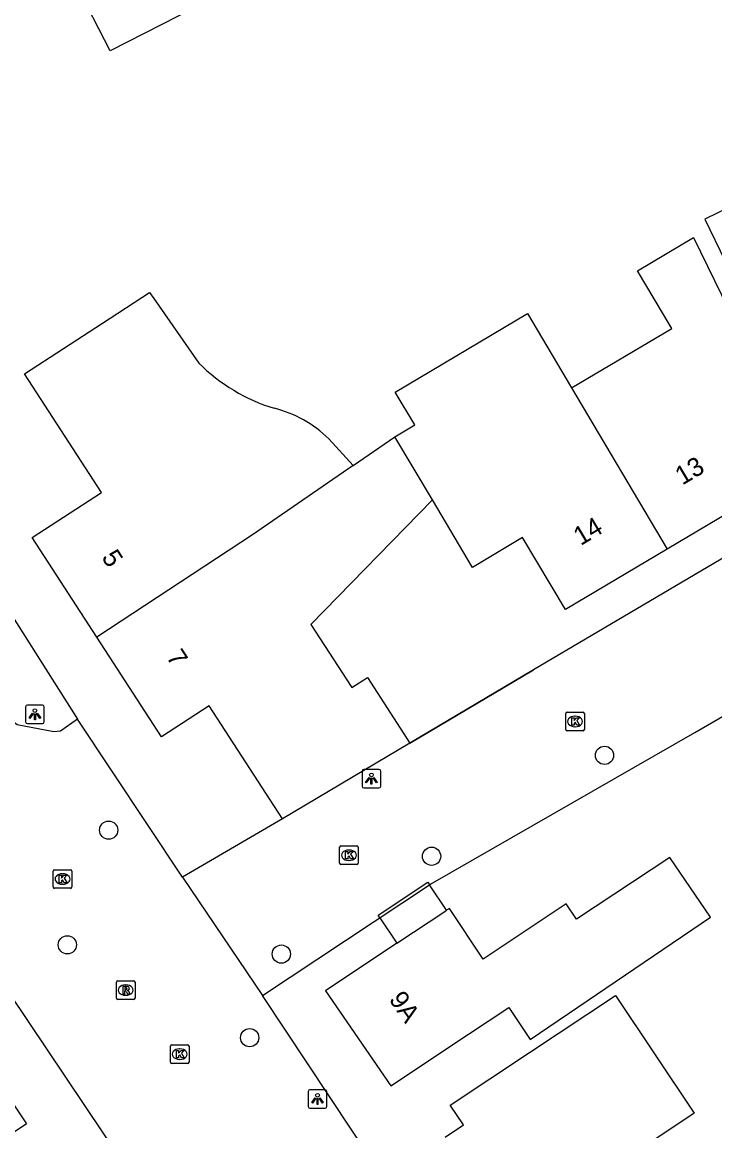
# Model space of a CAD drawing. Extents: x 161772 to 163123, y 383092 to 383917.
# Drawn here: x 162893 to 162930.2, y 383760.8 to 383820.3 of the extents above; entities that cross this region are included whole.
import ezdxf

# ---------------------------------------------------------------- set-up
doc = ezdxf.new("R2010")
doc.units = 0
for name, color, linetype in [('IMGEO_Boom', 7, 'Continuous'), ('IMGEO_Groenvoorziening', 7, 'Continuous'), ('IMGEO_Kolk', 7, 'Continuous'), ('IMGEO_Lichtpunt', 7, 'Continuous'), ('IMGEO_Muur', 7, 'Continuous'), ('IMGEO_Pand', 7, 'Continuous'), ('IMGEO_Pand_nummerreeks', 7, 'Continuous'), ('IMGEO_Rioolput', 7, 'Continuous'), ('IMGEO_Woonerf_open', 7, 'Continuous')]:
    doc.layers.add(name, color=color, linetype=linetype)

msp = doc.modelspace()

# ---------------------------------------------------------------- linework, layer by layer
at = {"layer": 'IMGEO_Boom'}
for centre in [(162924.264, 383780.92), (162897.649, 383776.901), (162914.982, 383775.499), (162895.434, 383770.744), (162906.917, 383770.246), (162905.22, 383765.758)]:
    msp.add_circle(centre, 0.489, dxfattribs=at)
at = {"layer": 'IMGEO_Groenvoorziening'}
msp.add_lwpolyline([(162891.117, 383790.525), (162895.988, 383782.851)], dxfattribs=at)
at = {"layer": 'IMGEO_Kolk'}
for p, q in [((162922.183, 383782.309), (162922.183, 383783.161)), ((162922.258, 383783.235), (162923.11, 383783.235)), ((162922.671, 383783.015), (162922.696, 383783.015)), ((162923.184, 383783.161), (162923.184, 383782.309)), ((162922.694, 383782.455), (162922.669, 383782.455)), ((162923.11, 383782.235), (162922.258, 383782.235)), ((162910.045, 383775.129), (162910.045, 383775.981)), ((162910.12, 383776.055), (162910.972, 383776.055)), ((162911.046, 383775.981), (162911.046, 383775.129)), ((162910.556, 383775.275), (162910.531, 383775.275)), ((162910.533, 383775.835), (162910.558, 383775.835)), ((162894.675, 383773.851), (162894.675, 383774.703)), ((162894.75, 383774.777), (162895.602, 383774.777)), ((162895.676, 383774.703), (162895.676, 383773.851)), ((162910.972, 383775.055), (162910.12, 383775.055)), ((162895.163, 383774.557), (162895.188, 383774.557)), ((162895.602, 383773.777), (162894.75, 383773.777)), ((162895.186, 383773.997), (162895.161, 383773.997)), ((162900.963, 383764.447), (162900.963, 383765.299)), ((162901.038, 383765.373), (162901.89, 383765.373)), ((162901.451, 383765.153), (162901.476, 383765.153)), ((162901.964, 383765.299), (162901.964, 383764.447)), ((162901.474, 383764.593), (162901.449, 383764.593)), ((162901.89, 383764.373), (162901.038, 383764.373))]:
    msp.add_line(p, q, dxfattribs=at)
for points in [[(162922.183, 383782.309), (162922.183, 383783.161)], [(162922.258, 383783.235), (162923.11, 383783.235)], [(162923.184, 383783.161), (162923.184, 383782.309)], [(162922.504, 383782.935), (162922.627, 383782.935), (162922.627, 383782.784), (162922.757, 383782.935), (162922.921, 383782.935), (162922.775, 383782.784), (162922.928, 383782.535), (162922.776, 383782.535), (162922.691, 383782.699), (162922.627, 383782.632), (162922.627, 383782.535), (162922.504, 383782.535), (162922.504, 383782.935)], [(162923.11, 383782.235), (162922.258, 383782.235)], [(162910.045, 383775.129), (162910.045, 383775.981)], [(162910.12, 383776.055), (162910.972, 383776.055)], [(162911.046, 383775.981), (162911.046, 383775.129)], [(162910.366, 383775.755), (162910.489, 383775.755), (162910.489, 383775.604), (162910.619, 383775.755), (162910.783, 383775.755), (162910.637, 383775.604), (162910.79, 383775.355), (162910.638, 383775.355), (162910.553, 383775.519), (162910.489, 383775.452), (162910.489, 383775.355), (162910.366, 383775.355), (162910.366, 383775.755)], [(162894.675, 383773.851), (162894.675, 383774.703)], [(162894.75, 383774.777), (162895.602, 383774.777)], [(162895.676, 383774.703), (162895.676, 383773.851)], [(162910.972, 383775.055), (162910.12, 383775.055)], [(162894.996, 383774.477), (162895.119, 383774.477), (162895.119, 383774.326), (162895.249, 383774.477), (162895.413, 383774.477), (162895.267, 383774.326), (162895.42, 383774.077), (162895.268, 383774.077), (162895.183, 383774.241), (162895.119, 383774.174), (162895.119, 383774.077), (162894.996, 383774.077), (162894.996, 383774.477)], [(162895.602, 383773.777), (162894.75, 383773.777)], [(162900.963, 383764.447), (162900.963, 383765.299)], [(162901.038, 383765.373), (162901.89, 383765.373)], [(162901.964, 383765.299), (162901.964, 383764.447)], [(162901.284, 383765.073), (162901.407, 383765.073), (162901.407, 383764.922), (162901.537, 383765.073), (162901.701, 383765.073), (162901.555, 383764.922), (162901.708, 383764.673), (162901.556, 383764.673), (162901.471, 383764.837), (162901.407, 383764.77), (162901.407, 383764.673), (162901.284, 383764.673), (162901.284, 383765.073)], [(162901.89, 383764.373), (162901.038, 383764.373)]]:
    msp.add_lwpolyline(points, dxfattribs=at)
for centre, start, end in [((162922.26, 383783.159), 91.55205, 178.44795), ((162922.26, 383783.159), 91.55205, 178.44795), ((162923.108, 383783.159), 1.55205, 88.44795), ((162923.108, 383783.159), 1.55205, 88.44795), ((162922.26, 383782.311), 181.55205, 268.44795), ((162922.26, 383782.311), 181.55205, 268.44795), ((162923.108, 383782.311), 271.55205, 358.44795), ((162923.108, 383782.311), 271.55205, 358.44795), ((162910.122, 383775.979), 91.55205, 178.44795), ((162910.122, 383775.979), 91.55205, 178.44795), ((162910.97, 383775.979), 1.55205, 88.44795), ((162910.97, 383775.979), 1.55205, 88.44795), ((162894.752, 383774.701), 91.55205, 178.44795), ((162894.752, 383774.701), 91.55205, 178.44795), ((162895.6, 383774.701), 1.55205, 88.44795), ((162895.6, 383774.701), 1.55205, 88.44795), ((162910.122, 383775.131), 181.55205, 268.44795), ((162910.122, 383775.131), 181.55205, 268.44795), ((162910.97, 383775.131), 271.55205, 358.44795), ((162910.97, 383775.131), 271.55205, 358.44795), ((162894.752, 383773.853), 181.55205, 268.44795), ((162894.752, 383773.853), 181.55205, 268.44795), ((162895.6, 383773.853), 271.55205, 358.44795), ((162895.6, 383773.853), 271.55205, 358.44795), ((162901.04, 383765.297), 91.55205, 178.44795), ((162901.04, 383765.297), 91.55205, 178.44795), ((162901.888, 383765.297), 1.55205, 88.44795), ((162901.888, 383765.297), 1.55205, 88.44795), ((162901.04, 383764.449), 181.55205, 268.44795), ((162901.04, 383764.449), 181.55205, 268.44795), ((162901.888, 383764.449), 271.55205, 358.44795), ((162901.888, 383764.449), 271.55205, 358.44795)]:
    msp.add_arc(centre, 0.0765, start, end, dxfattribs=at)
for centre, major_axis, ratio, start_param, end_param in [((162922.67, 383782.735), (-0.387, 0.002), 0.722429, 4.712389, 7.853982), ((162922.695, 383782.735), (-0.39, 0.002), 0.717154, 1.570796, 4.712389), ((162910.532, 383775.555), (-0.387, 0.002), 0.722429, 4.712389, 7.853982), ((162910.557, 383775.555), (-0.39, 0.002), 0.717154, 1.570796, 4.712389), ((162895.162, 383774.277), (-0.387, 0.002), 0.722429, 4.712389, 7.853982), ((162895.187, 383774.277), (-0.39, 0.002), 0.717154, 1.570796, 4.712389), ((162901.45, 383764.873), (-0.387, 0.002), 0.722429, 4.712389, 7.853982), ((162901.475, 383764.873), (-0.39, 0.002), 0.717154, 1.570796, 4.712389)]:
    msp.add_ellipse(centre, major_axis=major_axis, ratio=ratio, start_param=start_param, end_param=end_param, dxfattribs=at)
at = {"layer": 'IMGEO_Lichtpunt'}
for p, q in [((162894.096, 383783.619), (162893.288, 383783.619)), ((162894.096, 383783.619), (162893.288, 383783.619)), ((162893.194, 383783.524), (162893.194, 383782.717)), ((162893.194, 383783.524), (162893.194, 383782.717)), ((162894.19, 383782.717), (162894.19, 383783.524)), ((162894.19, 383782.717), (162894.19, 383783.524)), ((162893.288, 383782.623), (162894.096, 383782.623)), ((162893.288, 383782.623), (162894.096, 383782.623)), ((162911.254, 383780.067), (162911.254, 383779.26)), ((162911.254, 383780.067), (162911.254, 383779.26)), ((162912.156, 383780.162), (162911.348, 383780.162)), ((162912.156, 383780.162), (162911.348, 383780.162)), ((162912.25, 383779.26), (162912.25, 383780.067)), ((162912.25, 383779.26), (162912.25, 383780.067)), ((162911.348, 383779.166), (162912.156, 383779.166)), ((162911.348, 383779.166), (162912.156, 383779.166)), ((162908.361, 383762.869), (162908.361, 383762.062)), ((162908.361, 383762.869), (162908.361, 383762.062)), ((162909.263, 383762.964), (162908.455, 383762.964)), ((162909.263, 383762.964), (162908.455, 383762.964)), ((162909.357, 383762.062), (162909.357, 383762.869)), ((162909.357, 383762.062), (162909.357, 383762.869)), ((162908.455, 383761.968), (162909.263, 383761.968)), ((162908.455, 383761.968), (162909.263, 383761.968))]:
    msp.add_line(p, q, dxfattribs=at)
for points in [[(162893.568, 383783.188), (162893.607, 383783.16), (162893.419, 383782.898), (162893.381, 383782.925), (162893.568, 383783.188)], [(162893.67, 383783.14), (162893.717, 383783.14), (162893.717, 383782.818), (162893.67, 383782.818), (162893.67, 383783.14)], [(162893.78, 383783.16), (162893.818, 383783.187), (162894.005, 383782.925), (162893.966, 383782.897), (162893.78, 383783.16)], [(162911.628, 383779.731), (162911.667, 383779.703), (162911.479, 383779.441), (162911.441, 383779.468), (162911.628, 383779.731)], [(162911.73, 383779.683), (162911.777, 383779.683), (162911.777, 383779.361), (162911.73, 383779.361), (162911.73, 383779.683)], [(162911.84, 383779.703), (162911.878, 383779.73), (162912.065, 383779.468), (162912.026, 383779.44), (162911.84, 383779.703)], [(162908.735, 383762.533), (162908.774, 383762.505), (162908.586, 383762.243), (162908.548, 383762.27), (162908.735, 383762.533)], [(162908.837, 383762.485), (162908.884, 383762.485), (162908.884, 383762.163), (162908.837, 383762.163), (162908.837, 383762.485)], [(162908.947, 383762.505), (162908.985, 383762.532), (162909.172, 383762.27), (162909.133, 383762.242), (162908.947, 383762.505)]]:
    msp.add_lwpolyline(points, dxfattribs=at)
for centre in [(162893.693, 383783.322), (162911.753, 383779.865), (162908.86, 383762.667)]:
    msp.add_circle(centre, 0.0994, dxfattribs=at)
for centre, start, end in [((162893.288, 383783.524), 90, 180), ((162893.288, 383783.524), 90, 180), ((162894.096, 383783.524), 0, 90), ((162894.096, 383783.524), 0, 90), ((162893.288, 383782.717), 180, 270), ((162893.288, 383782.717), 180, 270), ((162894.096, 383782.717), 270, 0), ((162894.096, 383782.717), 270, 360), ((162911.348, 383780.067), 90, 180), ((162911.348, 383780.067), 90, 180), ((162912.156, 383780.067), 0, 90), ((162912.156, 383780.067), 0, 90), ((162911.348, 383779.26), 180, 270), ((162911.348, 383779.26), 180, 270), ((162912.156, 383779.26), 270, 0), ((162912.156, 383779.26), 270, 360), ((162908.455, 383762.869), 90, 180), ((162908.455, 383762.869), 90, 180), ((162909.263, 383762.869), 0, 90), ((162909.263, 383762.869), 0, 90), ((162908.455, 383762.062), 180, 270), ((162908.455, 383762.062), 180, 270), ((162909.263, 383762.062), 270, 0), ((162909.263, 383762.062), 270, 360)]:
    msp.add_arc(centre, 0.0946, start, end, dxfattribs=at)
at = {"layer": 'IMGEO_Muur'}
for points in [[(162913.822, 383781.578), (162920.456, 383785.5)], [(162911.85, 383771.961), (162914.922, 383773.999), (162929.105, 383782.138)]]:
    msp.add_lwpolyline(points, dxfattribs=at)
at = {"layer": 'IMGEO_Pand'}
for points in [[(162900.439, 383824.804), (162900.801, 383824.096), (162902.336, 383821.088), (162897.737, 383818.739), (162896.201, 383821.747), (162895.694, 383821.488), (162892.042, 383828.64), (162897.149, 383831.248)], [(162935.133, 383812.979), (162935.368, 383812.494), (162929.64, 383809.711), (162931.833, 383805.197), (162934.018, 383800.699), (162939.911, 383803.606), (162938.518, 383806.513), (162941.211, 383807.818)], [(162922.497, 383800.646), (162927.872, 383803.844), (162926.037, 383806.93), (162929.045, 383808.72), (162930.921, 383804.883), (162933.117, 383800.391), (162930.827, 383799.028), (162933.085, 383795.235), (162927.631, 383791.989)], [(162897.02, 383787.26), (162893.543, 383792.618), (162897.265, 383795.033), (162893.128, 383801.409), (162897.322, 383804.131), (162899.839, 383805.765), (162900.067, 383805.44), (162902.494, 383801.98)], [(162913.005, 383798.024), (162914.08, 383798.663), (162913.032, 383800.424), (162920.126, 383804.644), (162922.497, 383800.646)], [(162922.497, 383800.646), (162927.631, 383791.989)], [(162909.465, 383797.907), (162910.782, 383796.486)], [(162910.782, 383796.486), (162913.005, 383798.024)], [(162915.024, 383794.629), (162913.005, 383798.024)], [(162910.782, 383796.486), (162905.38, 383792.75), (162897.02, 383787.26)], [(162915.024, 383794.629), (162908.502, 383787.937), (162910.696, 383784.556), (162911.535, 383785.101), (162913.822, 383781.578)], [(162927.631, 383791.989), (162922.173, 383788.74), (162919.868, 383792.612), (162917.177, 383791.011), (162915.024, 383794.629)], [(162906.983, 383777.512), (162903.045, 383783.58), (162900.486, 383781.919), (162897.02, 383787.26)], [(162913.822, 383781.578), (162906.983, 383777.512)], [(162913.122, 383770.83), (162909.285, 383768.279), (162912.798, 383763.17), (162916.962, 383765.938), (162919.127, 383767.377), (162920.273, 383765.653), (162929.958, 383772.236), (162927.763, 383775.435), (162922.767, 383772.114), (162922.213, 383772.946), (162917.749, 383769.979), (162915.939, 383772.702), (162915.783, 383772.598)], [(162912.211, 383772.2), (162912.122, 383772.334), (162914.783, 383774.103), (162914.873, 383773.967)], [(162915.783, 383772.598), (162914.873, 383773.967)], [(162913.122, 383770.83), (162915.74, 383772.57), (162915.783, 383772.598)], [(162912.211, 383772.2), (162913.122, 383770.83)], [(162915.715, 383760.42), (162916.688, 383761.08), (162915.973, 383762.134), (162920.241, 383764.965), (162924.852, 383768.024)], [(162924.852, 383768.024), (162929.069, 383761.701), (162925.572, 383759.368)], [(162882.229, 383756.894), (162881.169, 383755.97), (162879.336, 383758.202), (162883.497, 383761.759), (162883.383, 383761.946), (162885.656, 383763.469), (162889.809, 383766.253), (162893.245, 383761.128), (162889.093, 383758.344), (162886.802, 383756.813), (162883.753, 383754.597), (162882.229, 383756.894)]]:
    msp.add_lwpolyline(points, dxfattribs=at)
for centre, radius, start, end in [((162909.433, 383808.944), 9.831, 225.10153, 252.82913), ((162905.039, 383793.448), 6.283, 45.2122, 76.26161)]:
    msp.add_arc(centre, radius, start, end, dxfattribs=at)
at = {"layer": 'IMGEO_Rioolput'}
for p, q in [((162898.067, 383767.886), (162898.067, 383768.738)), ((162898.142, 383768.812), (162898.994, 383768.812)), ((162899.068, 383768.738), (162899.068, 383767.886)), ((162898.555, 383768.592), (162898.58, 383768.592)), ((162898.994, 383767.812), (162898.142, 383767.812)), ((162898.578, 383768.032), (162898.553, 383768.032))]:
    msp.add_line(p, q, dxfattribs=at)
for points in [[(162898.067, 383767.886), (162898.067, 383768.738)], [(162898.142, 383768.812), (162898.994, 383768.812)], [(162899.068, 383768.738), (162899.068, 383767.886)], [(162898.656, 383768.51), (162898.404, 383768.512), (162898.404, 383768.112)], [(162898.404, 383768.112), (162898.528, 383768.112), (162898.528, 383768.274), (162898.539, 383768.274)], [(162898.582, 383768.431), (162898.528, 383768.431), (162898.528, 383768.35)], [(162898.528, 383768.35), (162898.58, 383768.35)], [(162898.586, 383768.245), (162898.657, 383768.112), (162898.797, 383768.112), (162898.732, 383768.238)], [(162898.994, 383767.812), (162898.142, 383767.812)]]:
    msp.add_lwpolyline(points, dxfattribs=at)
for centre, radius, start, end in [((162898.144, 383768.736), 0.0765, 91.55205, 178.44795), ((162898.144, 383768.736), 0.0765, 91.55205, 178.44795), ((162898.992, 383768.736), 0.0765, 1.55205, 88.44795), ((162898.992, 383768.736), 0.0765, 1.55205, 88.44795), ((162898.538, 383768.221), 0.0533, 26.02933, 88.69889), ((162898.564, 383768.539), 0.19, 274.7715, 282.96867), ((162898.588, 383768.335), 0.0964, 77.00612, 93.18647), ((162898.602, 383768.392), 0.0378, 276.66336, 79.67722), ((162898.655, 383768.4), 0.109, 350.36119, 89.41601), ((162898.653, 383768.4), 0.112, 277.58423, 350.98172), ((162898.637, 383768.185), 0.108, 29.51342, 73.79051), ((162898.144, 383767.888), 0.0765, 181.55205, 268.44795), ((162898.144, 383767.888), 0.0765, 181.55205, 268.44795), ((162898.992, 383767.888), 0.0765, 271.55205, 358.44795), ((162898.992, 383767.888), 0.0765, 271.55205, 358.44795)]:
    msp.add_arc(centre, radius, start, end, dxfattribs=at)
for centre, major_axis, ratio, start_param, end_param in [((162898.554, 383768.312), (-0.387, 0.002), 0.722429, 4.712389, 7.853982), ((162898.579, 383768.312), (-0.39, 0.002), 0.717154, 1.570796, 4.712389)]:
    msp.add_ellipse(centre, major_axis=major_axis, ratio=ratio, start_param=start_param, end_param=end_param, dxfattribs=at)
at = {"layer": 'IMGEO_Woonerf_open'}
for points in [[(162853.559, 383826.004), (162856.792, 383821.124), (162904.473, 383750), (162913.358, 383736.746), (162915.726, 383733.217)], [(162954.855, 383802.645), (162952.064, 383807.239), (162936.815, 383799.858), (162938.802, 383796.345), (162920.456, 383785.5), (162913.822, 383781.578)], [(162895.988, 383782.851), (162895.058, 383782.214), (162894.707, 383782.175), (162892.739, 383782.548), (162892.444, 383782.78), (162890.526, 383785.826), (162888.044, 383786.269), (162888.056, 383788.284), (162888.246, 383788.603), (162891.117, 383790.525)], [(162914.873, 383773.967), (162914.922, 383773.999), (162929.105, 383782.138), (162932.733, 383784.234), (162935.821, 383785.756)], [(162901.61, 383774.369), (162895.988, 383782.851)], [(162906.983, 383777.512), (162901.61, 383774.369)], [(162901.61, 383774.369), (162905.913, 383768.022)], [(162905.913, 383768.022), (162911.85, 383771.961), (162912.211, 383772.2)], [(162935.46, 383723.674), (162930.451, 383730.999), (162930.475, 383730.957), (162917.856, 383750), (162905.913, 383768.022)]]:
    msp.add_lwpolyline(points, dxfattribs=at)

# ---------------------------------------------------------------- texts
at = {"layer": 'IMGEO_Pand_nummerreeks'}
for s, rotation, p in [('13', 30.7618, (162928.437, 383795.4)), ('14', 30.7621, (162922.981, 383792.153)), ('5', 302.98112, (162897.242, 383791.546)), ('7', 302.98112, (162900.714, 383786.196)), ('9A', 304.51477, (162912.662, 383767.815))]:
    msp.add_text(s, height=1, rotation=rotation, dxfattribs=at).set_placement(p)

doc.saveas('drawing.dxf')
